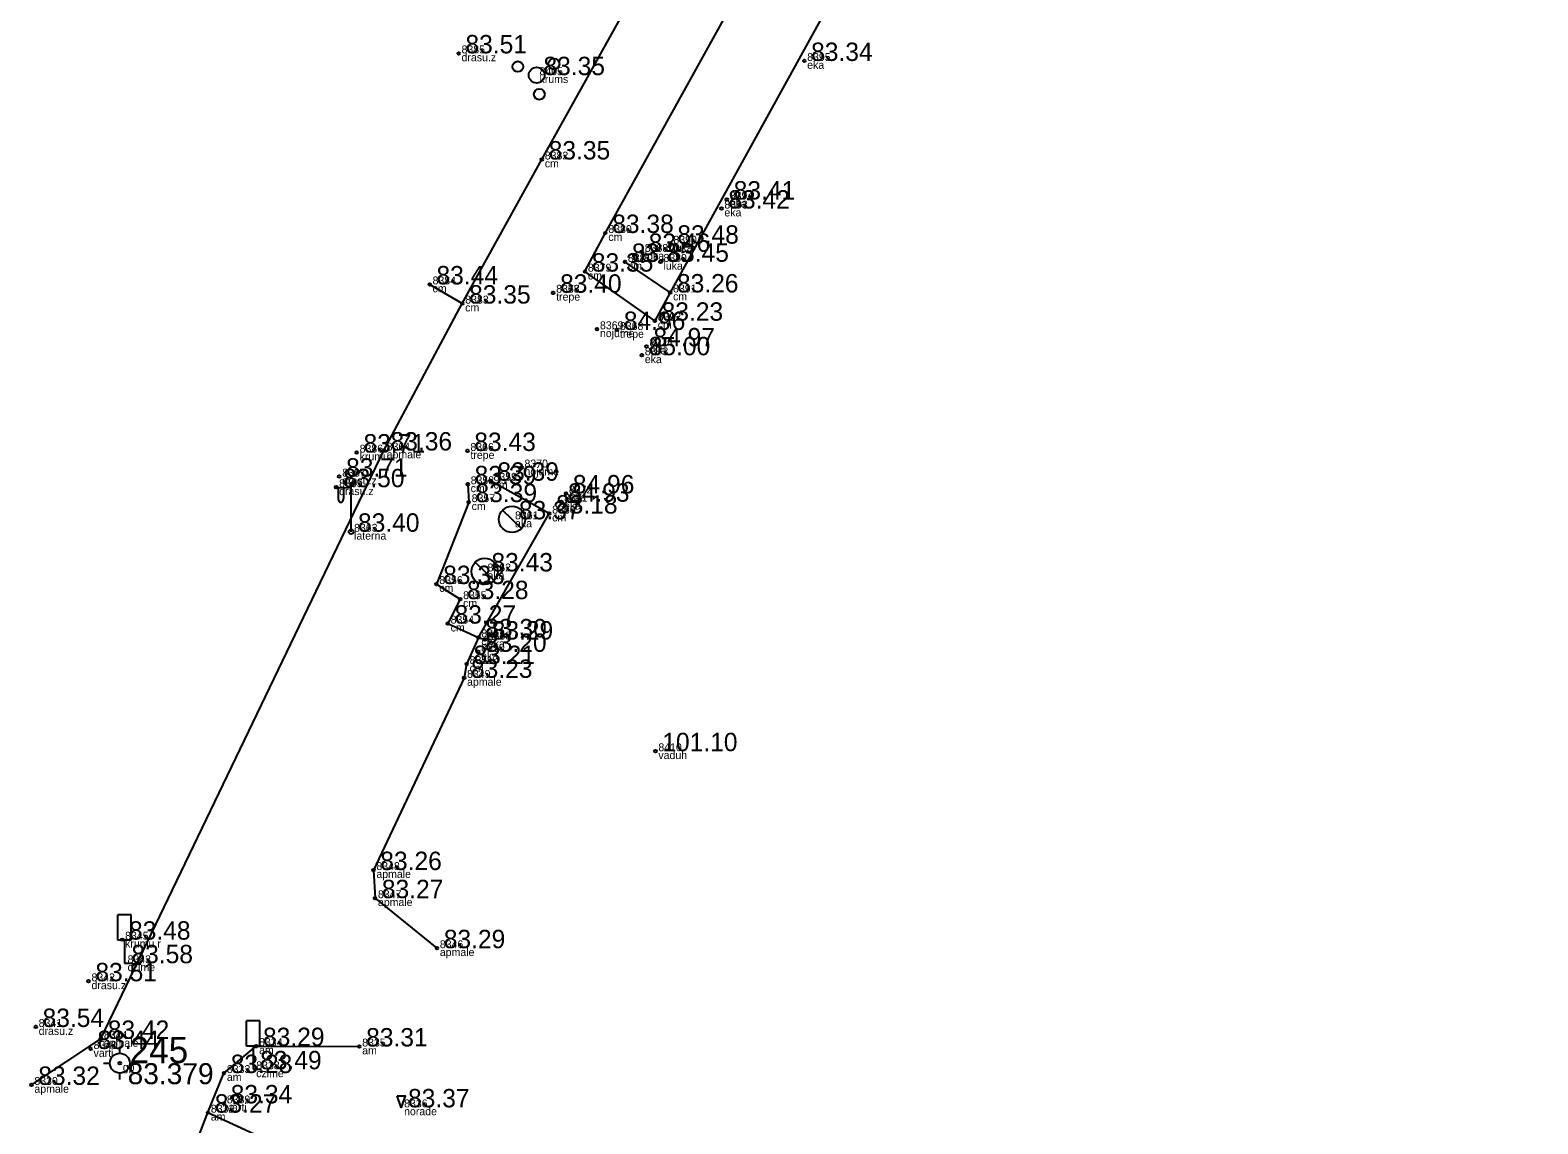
# Model space of a CAD drawing. Extents: x 614911 to 615803, y 262110 to 264311.
# Drawn here: x 614919.4 to 614976.8, y 262715.2 to 262756.8 of the extents above; entities that cross this region are included whole.
import ezdxf

# ---------------------------------------------------------------- set-up
doc = ezdxf.new("R2010")
doc.units = 0
for name, color, linetype in [('Level 1', 7, 'Continuous'), ('Level 12', 7, 'Continuous'), ('Level 16', 7, 'Continuous'), ('Level 19', 7, 'Continuous'), ('Level 37', 7, 'Continuous'), ('Level 44', 7, 'Continuous'), ('Level 53', 7, 'Continuous'), ('Level 54', 7, 'Continuous'), ('Level 57', 7, 'Continuous'), ('Level 58', 7, 'Continuous')]:
    doc.layers.add(name, color=color, linetype=linetype)

msp = doc.modelspace()

# ---------------------------------------------------------------- linework, layer by layer
at = {"layer": 'Level 1'}
for centre, radius in [((614937.929, 262755.407), 0.204), ((614939.304, 262755.508), 0.207), ((614938.643, 262755.083), 0.301), ((614938.746, 262754.355), 0.205)]:
    msp.add_circle(centre, radius, dxfattribs=at)
at = {"layer": 'Level 12'}
for p, q in [((614937.351, 262738.529), (614938.069, 262737.833)), ((614937.71, 262738.181), (614937.709, 262738.18)), ((614936.304, 262736.547), (614937.022, 262735.851)), ((614936.663, 262736.199), (614936.662, 262736.198))]:
    msp.add_line(p, q, dxfattribs=at)
for centre in [(614937.71, 262738.181), (614936.663, 262736.199)]:
    msp.add_circle(centre, 0.5, dxfattribs=at)
at = {"layer": 'Level 16'}
for p, q in [((614923.205, 262723.137), (614922.705, 262723.137)), ((614922.705, 262722.168), (614922.705, 262723.137)), ((614923.205, 262722.168), (614923.205, 262723.137)), ((614923.205, 262722.168), (614922.705, 262722.168)), ((614922.959, 262722.168), (614922.959, 262721.29)), ((614922.959, 262721.29), (614923.274, 262721.29)), ((614928.104, 262719.101), (614927.604, 262719.101)), ((614927.604, 262718.132), (614927.604, 262719.101)), ((614928.104, 262718.132), (614928.104, 262719.101)), ((614928.104, 262718.132), (614927.604, 262718.132)), ((614927.858, 262718.132), (614927.858, 262717.254)), ((614927.858, 262717.254), (614928.173, 262717.254))]:
    msp.add_line(p, q, dxfattribs=at)
at = {"layer": 'Level 19'}
for p, q in [((614922.777, 262717.862), (614922.777, 262718.112)), ((614922.152, 262717.487), (614922.402, 262717.487)), ((614922.777, 262716.862), (614922.777, 262717.112)), ((614923.152, 262717.487), (614923.402, 262717.487))]:
    msp.add_line(p, q, dxfattribs=at)
for radius in [0.375, 0.05]:
    msp.add_circle((614922.777, 262717.487), radius, dxfattribs=at)
at = {"layer": 'Level 37'}
for points in [[(614935.813, 262746.391), (614938.843, 262751.874), (614946.158, 262765.022), (614959.098, 262788.642), (614963.537, 262796.662), (614963.493, 262798.863), (614962.493, 262801.492), (614960.482, 262802.951)], [(614943.726, 262746.814), (614943.142, 262745.738), (614940.485, 262747.607), (614941.262, 262749.077), (614945.889, 262757.421), (614949.27, 262763.665), (614960.837, 262784.443), (614963.062, 262787.141)], [(614962.374, 262785.509), (614964.364, 262784.296), (614964.346, 262784.203), (614943.726, 262746.814), (614942.008, 262747.976)], [(614919.413, 262716.661), (614922.057, 262718.411), (614932.824, 262740.8), (614935.813, 262746.391), (614934.571, 262747.121)], [(614936.022, 262739.515), (614936.059, 262738.835), (614934.828, 262735.718), (614935.733, 262735.144), (614935.26, 262734.213), (614936.428, 262733.69), (614936.673, 262733.607)], [(614936.428, 262733.69), (614939.124, 262738.4), (614936.891, 262739.65)], [(614936.428, 262733.69), (614935.98, 262732.675), (614935.884, 262732.148), (614932.432, 262724.835), (614932.492, 262723.765), (614934.849, 262721.862)], [(614926.131, 262715.604), (614926.74, 262717.111), (614927.967, 262718.138), (614931.893, 262718.122)], [(615036.983, 262662.569), (615019.523, 262670.547), (614989.348, 262684.454), (614973.608, 262691.752), (614949.023, 262703.101), (614925.489, 262713.947), (614926.131, 262715.604), (614949.409, 262704.89), (614985.526, 262688.464), (614990.311, 262686.073), (614990.464, 262686.04)]]:
    msp.add_lwpolyline(points, dxfattribs=at)
at = {"layer": 'Level 44'}
for p, q in [((614931.583, 262739.376), (614930.948, 262739.371)), ((614931.083, 262739.372), (614931.083, 262738.98)), ((614931.293, 262739.374), (614931.293, 262738.98)), ((614931.583, 262737.709), (614931.583, 262739.592))]:
    msp.add_line(p, q, dxfattribs=at)
msp.add_circle((614931.583, 262737.709), 0.09, dxfattribs=at)
msp.add_ellipse((614931.188, 262738.98), major_axis=(0, 0.151), ratio=0.695971, start_param=1.570796, end_param=4.712389, dxfattribs=at)
at = {"layer": 'Level 57'}
for centre in [(614935.674, 262755.912), (614948.833, 262755.623), (614938.843, 262751.874), (614945.886, 262750.35), (614945.68, 262750.007), (614941.262, 262749.077), (614943.74, 262748.67), (614942.008, 262747.976), (614942.65, 262748.359), (614943.362, 262747.98), (614940.485, 262747.607), (614934.571, 262747.121), (614939.276, 262746.804), (614939.277, 262746.803), (614943.726, 262746.814), (614935.813, 262746.391), (614943.142, 262745.738), (614940.944, 262745.414), (614941.703, 262745.387), (614942.83, 262744.763), (614942.651, 262744.424), (614931.795, 262740.723), (614932.824, 262740.8), (614936.012, 262740.782), (614938.071, 262740.155), (614931.012, 262739.403), (614931.13, 262739.807), (614936.022, 262739.515), (614936.891, 262739.65), (614936.059, 262738.835), (614939.579, 262738.851), (614939.763, 262739.167), (614939.124, 262738.4), (614934.828, 262735.718), (614935.733, 262735.144), (614935.26, 262734.213), (614936.428, 262733.69), (614936.673, 262733.607), (614936.421, 262733.139), (614935.98, 262732.675), (614935.884, 262732.148), (614943.168, 262729.358), (614932.432, 262724.835), (614932.492, 262723.765), (614922.867, 262722.187), (614934.849, 262721.862), (614921.587, 262720.603), (614919.576, 262718.864), (614922.057, 262718.411), (614927.967, 262718.138), (614931.893, 262718.122), (614921.665, 262718.027), (614926.74, 262717.111), (614919.413, 262716.661), (614926.738, 262715.957), (614926.131, 262715.604)]:
    msp.add_circle(centre, 0.05, dxfattribs=at)
at = {"layer": 'Level 58'}
msp.add_lwpolyline([(614933.338, 262716.239), (614933.638, 262716.239), (614933.488, 262715.806)], close=True, dxfattribs=at)
for centre in [(614935.674, 262755.912), (614948.833, 262755.623), (614938.843, 262751.874), (614945.886, 262750.35), (614945.68, 262750.007), (614941.262, 262749.077), (614943.74, 262748.67), (614942.008, 262747.976), (614942.65, 262748.359), (614943.362, 262747.98), (614940.485, 262747.607), (614934.571, 262747.121), (614939.276, 262746.804), (614939.277, 262746.803), (614943.726, 262746.814), (614935.813, 262746.391), (614943.142, 262745.738), (614940.944, 262745.414), (614941.703, 262745.387), (614942.83, 262744.763), (614942.651, 262744.424), (614931.795, 262740.723), (614932.824, 262740.8), (614936.012, 262740.782), (614938.071, 262740.155), (614931.012, 262739.403), (614931.13, 262739.807), (614936.022, 262739.515), (614936.891, 262739.65), (614936.059, 262738.835), (614939.579, 262738.851), (614939.763, 262739.167), (614939.124, 262738.4), (614934.828, 262735.718), (614935.733, 262735.144), (614935.26, 262734.213), (614936.428, 262733.69), (614936.673, 262733.607), (614936.421, 262733.139), (614935.98, 262732.675), (614935.884, 262732.148), (614943.168, 262729.358), (614932.432, 262724.835), (614932.492, 262723.765), (614922.867, 262722.187), (614934.849, 262721.862), (614921.587, 262720.603), (614919.576, 262718.864), (614922.057, 262718.411), (614927.967, 262718.138), (614931.893, 262718.122), (614921.665, 262718.027), (614926.74, 262717.111), (614919.413, 262716.661), (614926.738, 262715.957), (614926.131, 262715.604)]:
    msp.add_circle(centre, 0.05, dxfattribs=at)

# ---------------------------------------------------------------- texts
at = {"layer": 'Level 19'}
for s, height, p in [(' 245', 1, (614922.777, 262717.487)), (' 83.379', 0.8, (614922.777, 262716.687))]:
    msp.add_text(s, height=height, dxfattribs=at).set_placement(p)
at = {"layer": 'Level 53'}
for s, p in [(' drasu.z', (614935.674, 262755.612)), (' eka', (614948.833, 262755.323)), (' krums', (614938.643, 262754.783)), (' cm', (614938.843, 262751.574)), (' eka', (614945.886, 262750.05)), (' eka', (614945.68, 262749.707)), (' cm', (614941.262, 262748.777)), (' luka', (614943.74, 262748.37)), (' luka', (614942.65, 262748.059)), (' luka', (614943.362, 262747.68)), (' cm', (614940.485, 262747.307)), (' cm', (614942.008, 262747.676)), (' cm', (614934.571, 262746.821)), (' cm', (614935.813, 262746.091)), (' trepe', (614939.276, 262746.504)), (' trepe', (614939.277, 262746.503)), (' cm', (614943.726, 262746.514)), (' nojume', (614940.944, 262745.114)), (' trepe', (614941.703, 262745.087)), (' cm', (614943.142, 262745.438)), (' eka', (614942.83, 262744.463)), (' eka', (614942.651, 262744.124)), (' krumu.r', (614931.795, 262740.423)), (' apmale', (614932.824, 262740.5)), (' trepe', (614936.012, 262740.482)), (' nojume', (614938.071, 262739.855)), (' drasu.z', (614931.012, 262739.103)), (' drasu.z', (614931.13, 262739.507)), (' cm', (614936.022, 262739.215)), (' cm', (614936.891, 262739.35)), (' eka', (614939.579, 262738.551)), (' eka', (614939.763, 262738.867)), (' cm', (614936.059, 262738.535)), (' cm', (614939.124, 262738.1)), (' laterna', (614931.583, 262737.409)), (' aka', (614937.71, 262737.881)), (' aka', (614936.663, 262735.899)), (' cm', (614934.828, 262735.418)), (' cm', (614935.733, 262734.844)), (' cm', (614935.26, 262733.913)), (' eka', (614936.421, 262732.839)), (' cm', (614936.428, 262733.39)), (' eka', (614936.673, 262733.307)), (' cm', (614935.98, 262732.375)), (' apmale', (614935.884, 262731.848)), (' vaduh', (614943.168, 262729.058)), (' apmale', (614932.432, 262724.535)), (' apmale', (614932.492, 262723.465)), (' krumu.r', (614922.867, 262721.887)), (' apmale', (614934.849, 262721.562)), (' czime', (614922.959, 262720.99)), (' drasu.z', (614921.587, 262720.303)), (' drasu.z', (614919.576, 262718.564)), (' apmale', (614922.057, 262718.111)), (' varti', (614921.665, 262717.727)), (' am', (614927.967, 262717.838)), (' am', (614931.893, 262717.822)), (' gp', (614922.777, 262717.187)), (' am', (614926.74, 262716.811)), (' czime', (614927.858, 262716.954)), (' apmale', (614919.413, 262716.361)), (' varti', (614926.738, 262715.657)), (' am', (614926.131, 262715.304)), (' norade', (614933.488, 262715.506))]:
    msp.add_text(s, height=0.3, dxfattribs=at).set_placement(p)
at = {"layer": 'Level 54'}
for s, p in [(' 8385', (614935.674, 262755.912)), (' 8395', (614948.833, 262755.623)), (' 8405', (614938.643, 262755.083)), (' 8382', (614938.843, 262751.874)), (' 8393', (614945.68, 262750.007)), (' 8394', (614945.886, 262750.35)), (' 8380', (614941.262, 262749.077)), (' 8388', (614942.65, 262748.359)), (' 8390', (614943.74, 262748.67)), (' 8381', (614942.008, 262747.976)), (' 8389', (614943.362, 262747.98)), (' 8384', (614934.571, 262747.121)), (' 8379', (614940.485, 262747.607)), (' 8378', (614939.276, 262746.804)), (' 8367', (614939.277, 262746.803)), (' 8391', (614943.726, 262746.814)), (' 8383', (614935.813, 262746.391)), (' 8369', (614940.944, 262745.414)), (' 8368', (614941.703, 262745.387)), (' 8392', (614943.142, 262745.738)), (' 8373', (614942.651, 262744.424)), (' 8374', (614942.83, 262744.763)), (' 8364', (614932.824, 262740.8)), (' 8386', (614931.795, 262740.723)), (' 8366', (614936.012, 262740.782)), (' 8387', (614931.13, 262739.807)), (' 8359', (614936.891, 262739.65)), (' 8370', (614938.071, 262740.155)), (' 8365', (614931.012, 262739.403)), (' 8358', (614936.022, 262739.515)), (' 8372', (614939.763, 262739.167)), (' 8357', (614936.059, 262738.835)), (' 8371', (614939.579, 262738.851)), (' 8361', (614937.71, 262738.181)), (' 8360', (614939.124, 262738.4)), (' 8363', (614931.583, 262737.709)), (' 8362', (614936.663, 262736.199)), (' 8356', (614934.828, 262735.718)), (' 8355', (614935.733, 262735.144)), (' 8354', (614935.26, 262734.213)), (' 8352', (614936.428, 262733.69)), (' 8353', (614936.673, 262733.607)), (' 8350', (614936.421, 262733.139)), (' 8351', (614935.98, 262732.675)), (' 8349', (614935.884, 262732.148)), (' 8410', (614943.168, 262729.358)), (' 8348', (614932.432, 262724.835)), (' 8347', (614932.492, 262723.765)), (' 8345', (614922.867, 262722.187)), (' 8346', (614934.849, 262721.862)), (' 8343', (614922.959, 262721.29)), (' 8342', (614921.587, 262720.603)), (' 8341', (614919.576, 262718.864)), (' 8344', (614922.057, 262718.411)), (' 8340', (614921.665, 262718.027)), (' 8334', (614927.967, 262718.138)), (' 8335', (614931.893, 262718.122)), (' 8338', (614927.858, 262717.254)), (' 8333', (614926.74, 262717.111)), (' 8330', (614919.413, 262716.661)), (' 8332', (614926.131, 262715.604)), (' 8339', (614926.738, 262715.957)), (' 8336', (614933.488, 262715.806))]:
    msp.add_text(s, height=0.3, dxfattribs=at).set_placement(p)
at = {"layer": 'Level 58'}
for s, p in [(' 83.51', (614935.674, 262755.912)), (' 83.34', (614948.833, 262755.623)), (' 83.35', (614938.643, 262755.083)), (' 83.35', (614938.843, 262751.874)), (' 83.41', (614945.886, 262750.35)), (' 83.42', (614945.68, 262750.007)), (' 83.38', (614941.262, 262749.077)), (' 83.48', (614943.74, 262748.67)), (' 83.35', (614942.008, 262747.976)), (' 83.46', (614942.65, 262748.359)), (' 83.45', (614943.362, 262747.98)), (' 83.35', (614940.485, 262747.607)), (' 83.44', (614934.571, 262747.121)), (' 83.40', (614939.276, 262746.804)), (' 83.40', (614939.277, 262746.803)), (' 83.26', (614943.726, 262746.814)), (' 83.35', (614935.813, 262746.391)), (' 83.23', (614943.142, 262745.738)), (' 84.96', (614941.703, 262745.387)), (' 85.00', (614942.651, 262744.424)), (' 84.97', (614942.83, 262744.763)), (' 83.71', (614931.795, 262740.723)), (' 83.36', (614932.824, 262740.8)), (' 83.43', (614936.012, 262740.782)), (' 83.71', (614931.13, 262739.807)), (' 83.50', (614931.012, 262739.403)), (' 83.39', (614936.022, 262739.515)), (' 83.39', (614936.891, 262739.65)), (' 83.39', (614936.059, 262738.835)), (' 84.93', (614939.579, 262738.851)), (' 84.96', (614939.763, 262739.167)), (' 83.37', (614937.71, 262738.181)), (' 83.18', (614939.124, 262738.4)), (' 83.40', (614931.583, 262737.709)), (' 83.43', (614936.663, 262736.199)), (' 83.33', (614934.828, 262735.718)), (' 83.28', (614935.733, 262735.144)), (' 83.27', (614935.26, 262734.213)), (' 83.30', (614936.428, 262733.69)), (' 83.29', (614936.673, 262733.607)), (' 83.20', (614936.421, 262733.139)), (' 83.21', (614935.98, 262732.675)), (' 83.23', (614935.884, 262732.148)), (' 101.10', (614943.168, 262729.358)), (' 83.26', (614932.432, 262724.835)), (' 83.27', (614932.492, 262723.765)), (' 83.48', (614922.867, 262722.187)), (' 83.29', (614934.849, 262721.862)), (' 83.58', (614922.959, 262721.29)), (' 83.51', (614921.587, 262720.603)), (' 83.54', (614919.576, 262718.864)), (' 83.44', (614921.665, 262718.027)), (' 83.42', (614922.057, 262718.411)), (' 83.29', (614927.967, 262718.138)), (' 83.31', (614931.893, 262718.122)), (' 83.28', (614926.74, 262717.111)), (' 83.49', (614927.858, 262717.254)), (' 83.32', (614919.413, 262716.661)), (' 83.34', (614926.738, 262715.957)), (' 83.37', (614933.488, 262715.806)), (' 83.27', (614926.131, 262715.604))]:
    msp.add_text(s, height=0.7, dxfattribs=at).set_placement(p)

doc.saveas('drawing.dxf')
